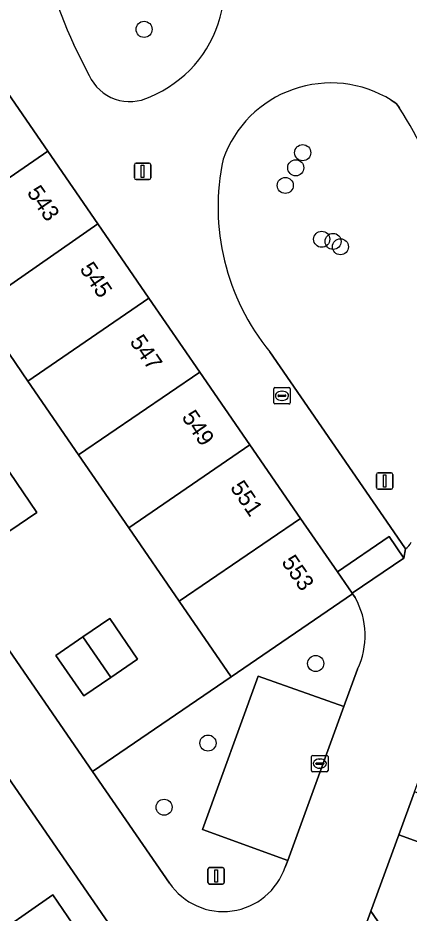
# Model space of a CAD drawing. Extents: x 155275 to 156265, y 382654 to 383635.
# Drawn here: x 155766.3 to 155790.1, y 383458.9 to 383513.4 of the extents above; entities that cross this region are included whole.
import ezdxf

# ---------------------------------------------------------------- set-up
doc = ezdxf.new("R2010")
doc.units = 0
for name, color, linetype in [('IMGEO_Boom', 7, 'Continuous'), ('IMGEO_Erf', 7, 'Continuous'), ('IMGEO_Groenvoorziening', 7, 'Continuous'), ('IMGEO_Kolk', 7, 'Continuous'), ('IMGEO_Lichtmast', 7, 'Continuous'), ('IMGEO_Pand', 7, 'Continuous'), ('IMGEO_Pand_nummerreeks', 7, 'Continuous'), ('IMGEO_Parkeervlak_halfverhard', 7, 'Continuous'), ('IMGEO_Rijbaan_lokaal_open', 7, 'Continuous'), ('IMGEO_Voetpad_op_trap', 7, 'Continuous')]:
    doc.layers.add(name, color=color, linetype=linetype)

msp = doc.modelspace()

# ---------------------------------------------------------------- linework, layer by layer
at = {"layer": 'IMGEO_Boom'}
for centre in [(155773.957, 383512.674), (155783.598, 383505.172), (155783.176, 383504.253), (155782.541, 383503.179), (155784.755, 383499.906), (155785.448, 383499.777), (155785.893, 383499.45), (155784.389, 383474.102), (155777.84, 383469.264), (155775.173, 383465.361)]:
    msp.add_circle(centre, 0.489, dxfattribs=at)
at = {"layer": 'IMGEO_Erf'}
msp.add_lwpolyline([(155726.768, 383531.573), (155770.822, 383467.542), (155779.252, 383473.301), (155776.091, 383477.9), (155773.031, 383482.352), (155769.971, 383486.803), (155766.894, 383491.28), (155763.817, 383495.756), (155760.755, 383500.211), (155757.693, 383504.666), (155754.631, 383509.121), (155751.569, 383513.576), (155748.535, 383517.99), (155745.501, 383522.404), (155742.436, 383526.863), (155739.371, 383531.322), (155736.332, 383535.743), (155733.649, 383539.647), (155733.271, 383540.147), (155733.075, 383540.407), (155735.571, 383542.155), (155732.704, 383546.343), (155729.619, 383550.85), (155725.564, 383556.774)], dxfattribs=at)
for points in [[(155765.763, 383485.74), (155767.434, 383483.282), (155765.797, 383482.169), (155764.159, 383481.056), (155762.464, 383483.496), (155764.126, 383484.627)], [(155771.875, 383476.837), (155773.558, 383474.366), (155771.923, 383473.253), (155770.288, 383472.139), (155768.587, 383474.598), (155770.24, 383475.724)], [(155794.142, 383461.972), (155791.792, 383462.828), (155789.443, 383463.684), (155787.734, 383459.039), (155799.563, 383441.901), (155800.366, 383442.462), (155799.575, 383443.694), (155798.819, 383444.792), (155798.769, 383444.864), (155797.945, 383446.061), (155791.667, 383455.179), (155792.668, 383457.927)]]:
    msp.add_lwpolyline(points, close=True, dxfattribs=at)
at = {"layer": 'IMGEO_Groenvoorziening'}
for points in [[(155769.677, 383511.734), (155770.62, 383509.873)], [(155789.48, 383507.888), (155789.423, 383507.975), (155789.366, 383508.061), (155789.308, 383508.147), (155789.202, 383508.22), (155789.094, 383508.292), (155788.985, 383508.361)], [(155781.607, 383493.059), (155789.132, 383482.119), (155789.846, 383481.079)], [(155786.215, 383434.22), (155781.307, 383441.344), (155778.247, 383445.759), (155773.985, 383442.8), (155772.453, 383445.011), (155776.691, 383447.968), (155775.493, 383449.71), (155771.239, 383446.769), (155765.386, 383455.301), (155769.624, 383458.239), (155768.412, 383460.022), (155764.146, 383457.078), (155758.294, 383465.605), (155762.537, 383468.543), (155760.192, 383471.953), (155755.953, 383469.016), (155750.056, 383477.55), (155754.325, 383480.486)], [(155786.792, 383478.113), (155786.631, 383478.342), (155779.252, 383473.301), (155770.822, 383467.542), (155775.496, 383460.748)], [(155780.893, 383473.334), (155786.093, 383471.484), (155786.93, 383473.752)], [(155782.53, 383461.721), (155782.7, 383462.124), (155777.506, 383464.006), (155780.893, 383473.334)], [(155802.044, 383439.848), (155800.366, 383442.462), (155799.563, 383441.901), (155787.734, 383459.039), (155782.858, 383445.59), (155792.313, 383430.497)]]:
    msp.add_lwpolyline(points, dxfattribs=at)
for centre, radius, start, end in [((155798.773, 383525.065), 32.005, 176.1962, 204.6157), ((155771.5, 383515.369), 7.355, 292.5296, 36.6326), ((155773.085, 383510.979), 2.702, 204.1692, 297.1486), ((155785.312, 383502.466), 6.946, 58.0794, 160.5007), ((155770.607, 383495.584), 22.53, 359.5837, 33.1018), ((155792.339, 383501.867), 13.884, 167.8729, 219.3771), ((155789.481, 383481.741), 0.756, 298.8989, 340.2247), ((155782.684, 383475.8), 4.714, 334.2475, 29.3774), ((155778.772, 383462.978), 3.963, 214.241, 341.5103)]:
    msp.add_arc(centre, radius, start, end, dxfattribs=at)
at = {"layer": 'IMGEO_Kolk'}
for p, q in [((155781.837, 383489.96), (155781.837, 383490.812)), ((155781.912, 383490.886), (155782.764, 383490.886)), ((155782.325, 383490.666), (155782.35, 383490.666)), ((155782.838, 383490.812), (155782.838, 383489.96)), ((155782.096, 383490.38), (155782.096, 383490.392)), ((155782.534, 383490.343), (155782.136, 383490.343)), ((155782.139, 383490.429), (155782.537, 383490.429)), ((155782.348, 383490.106), (155782.323, 383490.106)), ((155782.58, 383490.392), (155782.58, 383490.38)), ((155782.764, 383489.886), (155781.912, 383489.886)), ((155784.138, 383467.586), (155784.138, 383468.438)), ((155784.213, 383468.512), (155785.065, 383468.512)), ((155784.626, 383468.292), (155784.651, 383468.292)), ((155785.139, 383468.438), (155785.139, 383467.586)), ((155784.397, 383468.006), (155784.397, 383468.018)), ((155784.835, 383467.969), (155784.437, 383467.969)), ((155784.44, 383468.055), (155784.838, 383468.055)), ((155784.649, 383467.732), (155784.624, 383467.732)), ((155784.881, 383468.018), (155784.881, 383468.006)), ((155785.065, 383467.512), (155784.213, 383467.512))]:
    msp.add_line(p, q, dxfattribs=at)
for points in [[(155781.837, 383489.96), (155781.837, 383490.812)], [(155781.912, 383490.886), (155782.764, 383490.886)], [(155782.838, 383490.812), (155782.838, 383489.96)], [(155782.764, 383489.886), (155781.912, 383489.886)], [(155784.138, 383467.586), (155784.138, 383468.438)], [(155784.213, 383468.512), (155785.065, 383468.512)], [(155785.139, 383468.438), (155785.139, 383467.586)], [(155785.065, 383467.512), (155784.213, 383467.512)]]:
    msp.add_lwpolyline(points, dxfattribs=at)
for centre, radius, start, end in [((155781.914, 383490.81), 0.0765, 91.552, 178.448), ((155781.914, 383490.81), 0.0765, 91.552, 178.448), ((155782.762, 383490.81), 0.0765, 1.552, 88.448), ((155782.762, 383490.81), 0.0765, 1.552, 88.448), ((155782.136, 383490.389), 0.0403, 85.8775, 175.7526), ((155782.133, 383490.379), 0.0366, 178.938, 274.7102), ((155782.537, 383490.386), 0.043, 264.8664, 352.4533), ((155782.541, 383490.391), 0.0386, 1.7309, 96.639), ((155781.914, 383489.962), 0.0765, 181.552, 268.448), ((155781.914, 383489.962), 0.0765, 181.552, 268.448), ((155782.762, 383489.962), 0.0765, 271.552, 358.448), ((155782.762, 383489.962), 0.0765, 271.552, 358.448), ((155784.215, 383468.436), 0.0765, 91.552, 178.448), ((155784.215, 383468.436), 0.0765, 91.552, 178.448), ((155785.063, 383468.436), 0.0765, 1.552, 88.448), ((155785.063, 383468.436), 0.0765, 1.552, 88.448), ((155784.437, 383468.015), 0.0403, 85.8775, 175.7526), ((155784.434, 383468.005), 0.0366, 178.938, 274.7102), ((155784.838, 383468.012), 0.043, 264.8664, 352.4533), ((155784.842, 383468.017), 0.0386, 1.7309, 96.639), ((155784.215, 383467.588), 0.0765, 181.552, 268.448), ((155784.215, 383467.588), 0.0765, 181.552, 268.448), ((155785.063, 383467.588), 0.0765, 271.552, 358.448), ((155785.063, 383467.588), 0.0765, 271.552, 358.448)]:
    msp.add_arc(centre, radius, start, end, dxfattribs=at)
for centre, major_axis, ratio, start_param, end_param in [((155782.324, 383490.386), (-0.387, 0.002), 0.722429, 4.712389, 7.853982), ((155782.349, 383490.386), (-0.39, 0.002), 0.717154, 1.570796, 4.712389), ((155784.625, 383468.012), (-0.387, 0.002), 0.722429, 4.712389, 7.853982), ((155784.65, 383468.012), (-0.39, 0.002), 0.717154, 1.570796, 4.712389)]:
    msp.add_ellipse(centre, major_axis=major_axis, ratio=ratio, start_param=start_param, end_param=end_param, dxfattribs=at)
at = {"layer": 'IMGEO_Lichtmast'}
for p, q in [((155773.367, 383503.636), (155773.367, 383504.436)), ((155773.367, 383504.436), (155773.367, 383503.636)), ((155773.467, 383504.536), (155774.257, 383504.536)), ((155774.257, 383504.536), (155773.467, 383504.536)), ((155774.357, 383504.436), (155774.357, 383503.636)), ((155774.357, 383503.636), (155774.357, 383504.436)), ((155774.257, 383503.536), (155773.467, 383503.536)), ((155773.467, 383503.536), (155774.257, 383503.536)), ((155788.184, 383485.705), (155788.974, 383485.705)), ((155788.974, 383485.705), (155788.184, 383485.705)), ((155788.084, 383484.805), (155788.084, 383485.605)), ((155788.084, 383485.605), (155788.084, 383484.805)), ((155789.074, 383485.605), (155789.074, 383484.805)), ((155789.074, 383484.805), (155789.074, 383485.605)), ((155788.974, 383484.705), (155788.184, 383484.705)), ((155788.184, 383484.705), (155788.974, 383484.705)), ((155777.941, 383461.686), (155778.731, 383461.686)), ((155778.731, 383461.686), (155777.941, 383461.686)), ((155777.841, 383460.786), (155777.841, 383461.586)), ((155777.841, 383461.586), (155777.841, 383460.786)), ((155778.831, 383461.586), (155778.831, 383460.786)), ((155778.831, 383460.786), (155778.831, 383461.586)), ((155778.731, 383460.686), (155777.941, 383460.686)), ((155777.941, 383460.686), (155778.731, 383460.686))]:
    msp.add_line(p, q, dxfattribs=at)
for points in [[(155773.787, 383504.411), (155773.937, 383504.411), (155773.937, 383503.661), (155773.787, 383503.661), (155773.787, 383504.411)], [(155788.504, 383485.58), (155788.654, 383485.58), (155788.654, 383484.83), (155788.504, 383484.83), (155788.504, 383485.58)], [(155778.261, 383461.561), (155778.411, 383461.561), (155778.411, 383460.811), (155778.261, 383460.811), (155778.261, 383461.561)]]:
    msp.add_lwpolyline(points, dxfattribs=at)
for centre, start, end in [((155773.467, 383504.436), 90, 180), ((155773.467, 383504.436), 90, 180), ((155774.257, 383504.436), 0, 90), ((155774.257, 383504.436), 360, 90), ((155773.467, 383503.636), 180, 270), ((155773.467, 383503.636), 180, 270), ((155774.257, 383503.636), 270, 0), ((155774.257, 383503.636), 270, 0), ((155788.184, 383485.605), 90, 180), ((155788.184, 383485.605), 90, 180), ((155788.974, 383485.605), 0, 90), ((155788.974, 383485.605), 360, 90), ((155788.184, 383484.805), 180, 270), ((155788.184, 383484.805), 180, 270), ((155788.974, 383484.805), 270, 0), ((155788.974, 383484.805), 270, 0), ((155777.941, 383461.586), 90, 180), ((155777.941, 383461.586), 90, 180), ((155778.731, 383461.586), 0, 90), ((155778.731, 383461.586), 360, 90), ((155777.941, 383460.786), 180, 270), ((155777.941, 383460.786), 180, 270), ((155778.731, 383460.786), 270, 0), ((155778.731, 383460.786), 270, 0)]:
    msp.add_arc(centre, 0.1, start, end, dxfattribs=at)
at = {"layer": 'IMGEO_Pand'}
for points in [[(155768.098, 383505.258), (155765.007, 383509.747), (155757.693, 383504.666), (155760.755, 383500.211)], [(155771.137, 383500.844), (155768.098, 383505.258), (155760.755, 383500.211), (155763.817, 383495.756)], [(155774.244, 383496.332), (155771.137, 383500.844), (155763.817, 383495.756), (155766.894, 383491.28)], [(155777.35, 383491.82), (155774.244, 383496.332), (155766.894, 383491.28), (155769.971, 383486.803)], [(155780.388, 383487.409), (155777.35, 383491.82), (155769.971, 383486.803), (155773.031, 383482.352)], [(155783.473, 383482.928), (155780.388, 383487.409), (155773.031, 383482.352), (155776.091, 383477.9)], [(155765.763, 383485.74), (155764.126, 383484.627), (155765.797, 383482.169), (155767.434, 383483.282)], [(155786.631, 383478.342), (155786.61, 383478.372), (155785.714, 383479.674), (155783.473, 383482.928), (155776.091, 383477.9), (155779.252, 383473.301)], [(155771.875, 383476.837), (155770.24, 383475.724), (155771.082, 383474.488), (155771.923, 383473.253), (155773.558, 383474.366)], [(155770.24, 383475.724), (155768.587, 383474.598), (155770.288, 383472.139), (155771.923, 383473.253), (155771.082, 383474.488)], [(155792.748, 383465.449), (155790.398, 383466.305), (155789.443, 383463.684), (155791.792, 383462.828)]]:
    msp.add_lwpolyline(points, close=True, dxfattribs=at)
at = {"layer": 'IMGEO_Parkeervlak_halfverhard'}
msp.add_lwpolyline([(155782.062, 383443.394), (155746.332, 383495.256), (155744.87, 383494.241), (155740.605, 383491.282), (155742.127, 383489.072), (155746.401, 383492.022), (155747.233, 383490.798), (155742.968, 383487.853), (155748.849, 383479.332), (155753.102, 383482.269), (155754.325, 383480.486), (155750.056, 383477.55), (155755.953, 383469.016), (155760.192, 383471.953), (155762.537, 383468.543), (155758.294, 383465.605), (155764.146, 383457.078), (155768.412, 383460.022), (155769.624, 383458.239)], dxfattribs=at)
msp.add_lwpolyline([(155786.093, 383471.484), (155780.893, 383473.334), (155777.506, 383464.006), (155782.7, 383462.124)], close=True, dxfattribs=at)
at = {"layer": 'IMGEO_Rijbaan_lokaal_open'}
for points in [[(155775.496, 383460.748), (155770.822, 383467.542), (155726.768, 383531.573), (155713.312, 383550.934), (155713.005, 383550.789), (155711.998, 383550.314), (155709.381, 383549.08), (155709.684, 383548.566), (155712.314, 383544.743), (155741.447, 383502.388), (155743.722, 383499.066), (155744.391, 383498.089), (155746.332, 383495.256), (155782.062, 383443.394), (155782.858, 383445.59), (155787.734, 383459.039), (155789.443, 383463.684), (155790.398, 383466.305), (155793.345, 383474.395), (155794.304, 383477.026)], [(155761.966, 383514.163), (155765.007, 383509.747), (155768.098, 383505.258), (155771.137, 383500.844), (155774.244, 383496.332), (155777.35, 383491.82), (155780.388, 383487.409), (155783.473, 383482.928), (155785.714, 383479.674), (155788.861, 383481.817), (155789.751, 383480.519), (155789.846, 383481.079), (155789.132, 383482.119), (155781.607, 383493.059)], [(155770.62, 383509.873), (155769.677, 383511.734)], [(155788.985, 383508.361), (155789.094, 383508.292), (155789.202, 383508.22), (155789.308, 383508.147), (155789.366, 383508.061), (155789.423, 383507.975), (155789.48, 383507.888)], [(155789.846, 383481.079), (155789.751, 383480.519), (155786.61, 383478.372), (155786.631, 383478.342), (155786.792, 383478.113)], [(155786.93, 383473.752), (155786.093, 383471.484), (155782.7, 383462.124), (155782.53, 383461.721)]]:
    msp.add_lwpolyline(points, dxfattribs=at)
for centre, radius, start, end in [((155798.773, 383525.065), 32.005, 176.1962, 204.6157), ((155771.5, 383515.369), 7.355, 292.5296, 36.6326), ((155773.085, 383510.979), 2.702, 204.1692, 297.1486), ((155785.312, 383502.466), 6.946, 58.0794, 160.5007), ((155770.607, 383495.584), 22.53, 359.5837, 33.1018), ((155792.339, 383501.867), 13.884, 167.8729, 219.3771), ((155789.481, 383481.741), 0.756, 298.8989, 340.2247), ((155782.684, 383475.8), 4.714, 334.2475, 29.3774), ((155778.772, 383462.978), 3.963, 214.241, 341.5103)]:
    msp.add_arc(centre, radius, start, end, dxfattribs=at)
at = {"layer": 'IMGEO_Voetpad_op_trap'}
msp.add_lwpolyline([(155789.751, 383480.519), (155788.861, 383481.817), (155785.714, 383479.674), (155786.61, 383478.372)], close=True, dxfattribs=at)

# ---------------------------------------------------------------- texts
at = {"layer": 'IMGEO_Pand_nummerreeks'}
for s, rotation, p in [('543', 304.3486, (155766.797, 383502.748)), ('545', 304.3486, (155770.003, 383498.091)), ('547', 304.3486, (155773.046, 383493.672)), ('549', 304.3543, (155776.207, 383489.082)), ('551', 304.3543, (155779.156, 383484.799)), ('553', 304.3486, (155782.274, 383480.27))]:
    msp.add_text(s, height=1, rotation=rotation, dxfattribs=at).set_placement(p)

doc.saveas('drawing.dxf')
